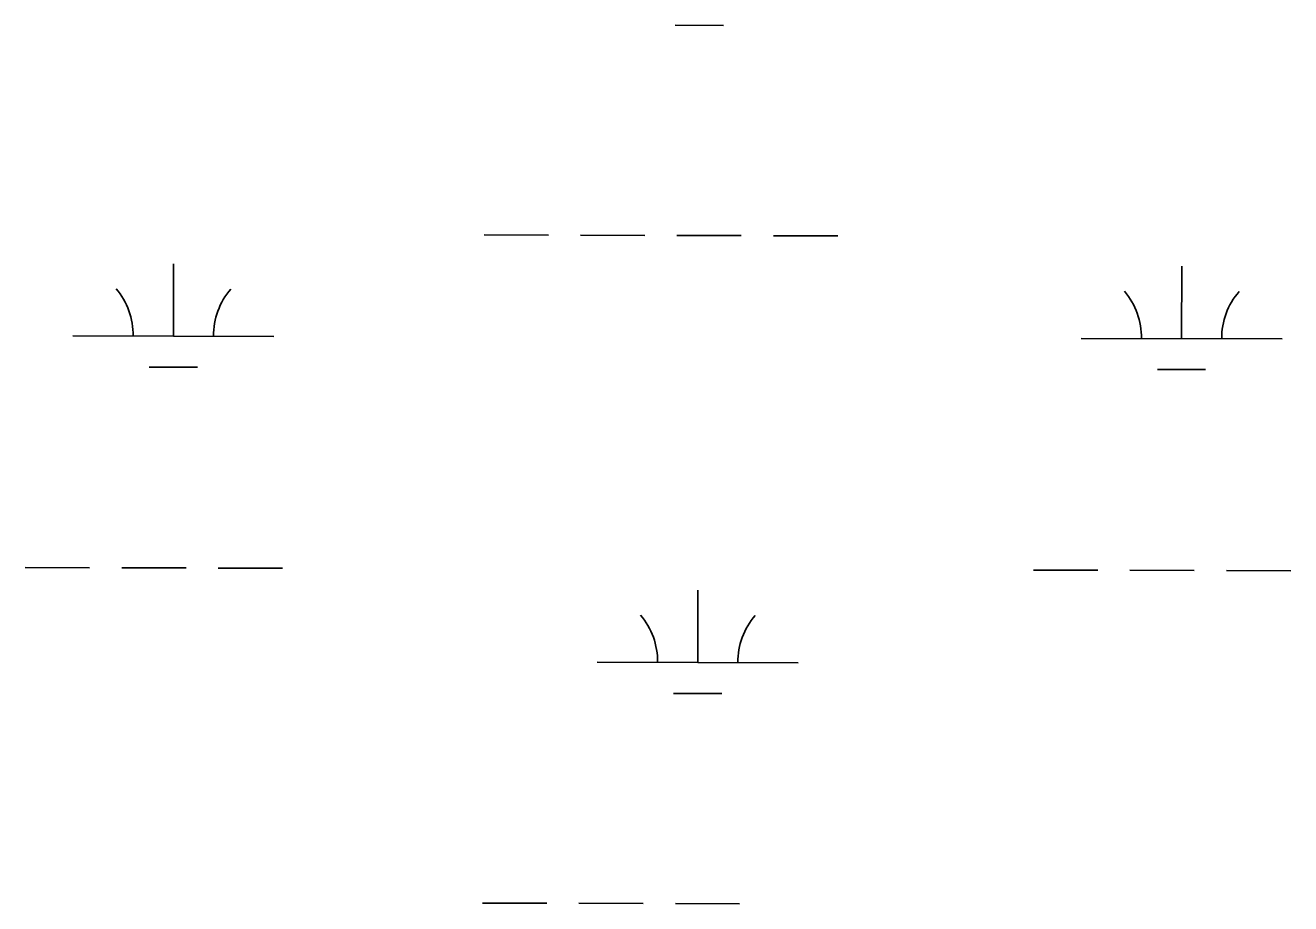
# Model space of a CAD drawing. Extents: x 3172297 to 3210190, y 958463 to 983887.
# Drawn here: x 3188210 to 3188839, y 977696 to 978134 of the extents above; entities that cross this region are included whole.
import ezdxf

# ---------------------------------------------------------------- set-up
doc = ezdxf.new("R2010")
doc.units = 0
doc.layers.add('V-WETL-SWMP', color=7, linetype='Continuous')

msp = doc.modelspace()

# ---------------------------------------------------------------- linework, layer by layer
at = {"layer": 'V-WETL-SWMP'}
for p, q in [((3188533.11, 978133.53), (3188557.11, 978133.47)), ((3188438, 978029.12), (3188470, 978029.04)), ((3188486, 978029), (3188518, 978028.92)), ((3188534, 978028.88), (3188566, 978028.8)), ((3188582, 978028.76), (3188614, 978028.69)), ((3188283.29, 977978.76), (3188283.38, 978014.76)), ((3188785.19, 977977.52), (3188785.28, 978013.52)), ((3188233.29, 977978.88), (3188333.29, 977978.64)), ((3188735.19, 977977.64), (3188835.19, 977977.4)), ((3188271.25, 977963.36), (3188295.25, 977963.3)), ((3188773.15, 977962.12), (3188797.15, 977962.06)), ((3188209.59, 977863.51), (3188241.59, 977863.43)), ((3188257.59, 977863.39), (3188289.59, 977863.31)), ((3188305.59, 977863.27), (3188337.59, 977863.19)), ((3188711.5, 977862.27), (3188743.5, 977862.19)), ((3188759.5, 977862.15), (3188791.5, 977862.07)), ((3188807.5, 977862.03), (3188839.5, 977861.95)), ((3188544.32, 977816.25), (3188544.41, 977852.25)), ((3188494.32, 977816.38), (3188594.32, 977816.13)), ((3188532.28, 977800.85), (3188556.28, 977800.79)), ((3188437.18, 977696.45), (3188469.18, 977696.37)), ((3188485.18, 977696.33), (3188517.18, 977696.25)), ((3188533.18, 977696.21), (3188565.18, 977696.13))]:
    msp.add_line(p, q, dxfattribs=at)
for centre, start, end in [((3188228.04, 977979.37), 359.0865, 40.63016), ((3188338.53, 977979.1), 139.0865, 180.63016), ((3188729.95, 977978.13), 359.0865, 40.63016), ((3188840.44, 977977.86), 139.0865, 180.63016), ((3188489.08, 977816.86), 359.0865, 40.63016), ((3188599.56, 977816.59), 139.0865, 180.63016)]:
    msp.add_arc(centre, 35.25, start, end, dxfattribs=at)

doc.saveas('drawing.dxf')
